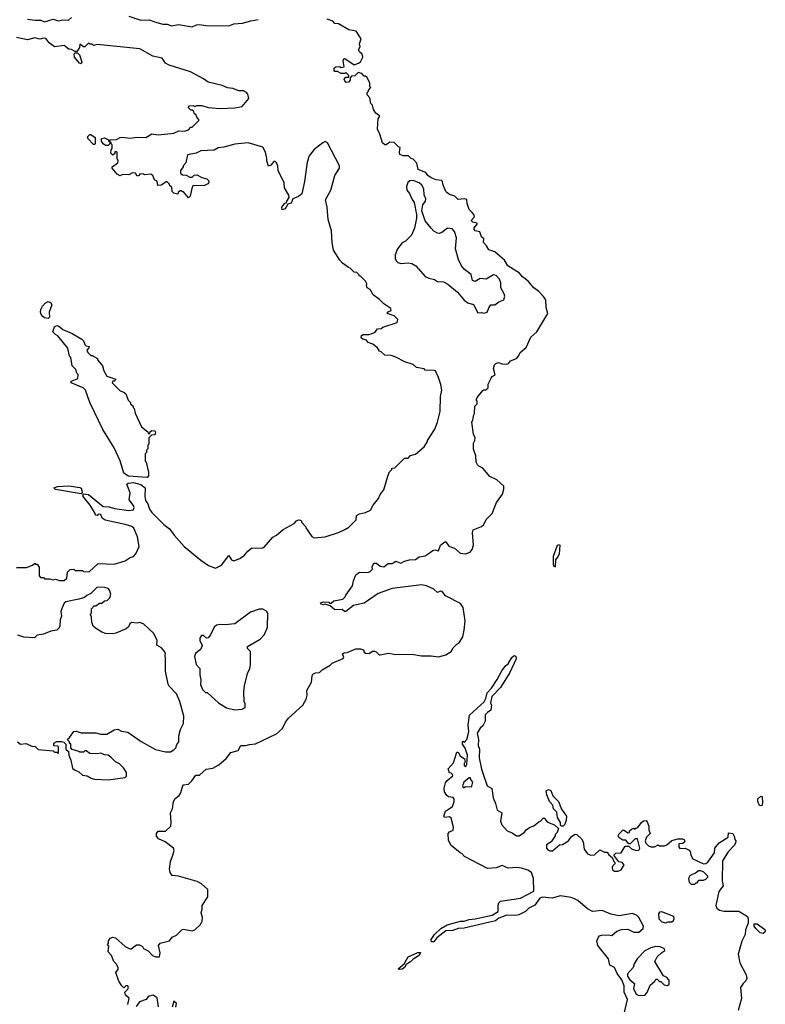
# Model space of a CAD drawing. Extents: x 2386423 to 2568864, y 578392 to 761999.
# Tile 446 of 454: x 2527371 to 2533482, y 717144 to 725212. Entities that reach past the tile are written whole.
import ezdxf

# ---------------------------------------------------------------- set-up
doc = ezdxf.new("R2010")
doc.units = 0

msp = doc.modelspace()

# ---------------------------------------------------------------- linework, layer by layer
at = {"layer": '0CON05XD'}
for points in [[(2527435, 725216.7), (2527497, 725207), (2527543, 725207), (2527575, 725193.8), (2527645, 725216.2), (2527686.4, 725203.6), (2527725, 725210), (2527771.7, 725208.3), (2527795, 725230)], [(2528265, 725241.2), (2528365, 725208), (2528435, 725210), (2528475, 725194.2), (2528545, 725176.2), (2528580, 725175), (2528615, 725162), (2528672.3, 725172.3), (2528785, 725154.2), (2528820.3, 725169.7), (2528845, 725172), (2528895.9, 725164.1), (2529085, 725160), (2529125, 725177.5), (2529196.4, 725183.6), (2529265, 725202.5), (2529325, 725212.5)], [(2531195, 722180), (2531210, 722195), (2531210, 722225), (2531236.4, 722273.6), (2531245, 722287.5), (2531267, 722303), (2531253.3, 722355), (2531262.5, 722385), (2531272.5, 722395), (2531295, 722402.5), (2531325, 722392.5), (2531365, 722390), (2531377.5, 722395), (2531395, 722417.5), (2531442.5, 722435), (2531460, 722455), (2531472.5, 722485), (2531522.5, 722525), (2531559.3, 722610.7), (2531610, 722655), (2531700, 722805), (2531686.4, 722853.6), (2531683.3, 722915), (2531664.2, 722944.2), (2531625.7, 722985.7), (2531585, 723014.3), (2531539.7, 723069.7), (2531492.5, 723105), (2531467.5, 723135), (2531373.3, 723195), (2531345, 723240), (2531307.5, 723275), (2531265, 723308.8), (2531216.7, 723325), (2531198.3, 723358.3), (2531173.3, 723385), (2531176.7, 723415), (2531155, 723432.5), (2531143, 723473), (2531105, 723482), (2531096.7, 723495), (2531096.7, 723505), (2531120, 723535), (2531120, 723545), (2531085, 723552.5), (2531072.5, 723565), (2531097.5, 723595), (2531093.3, 723615), (2531080.8, 723630.8), (2531055, 723657.5), (2531038.8, 723705), (2531035, 723737.5), (2531015, 723743.8), (2530965, 723737.5), (2530937.5, 723765), (2530895, 723778.8), (2530872.5, 723795), (2530863.3, 723805), (2530838.8, 723865), (2530835.9, 723885.9), (2530827.5, 723895), (2530785, 723900), (2530742.5, 723915), (2530716.7, 723935), (2530700.7, 723960.7), (2530636.7, 723985), (2530626.7, 724035), (2530595, 724070), (2530580, 724075), (2530557, 724097), (2530515, 724097.5), (2530487, 724107), (2530483.3, 724125), (2530490, 724165), (2530475, 724170), (2530440, 724205), (2530405, 724207.5), (2530375, 724187.5), (2530365, 724187.5), (2530345, 724202.5), (2530323.3, 724275), (2530303.3, 724315), (2530308.3, 724401.7), (2530320, 724415), (2530320, 724425), (2530290, 724445), (2530270, 724475), (2530261.7, 724511.7), (2530250, 724525), (2530241.7, 724571.7), (2530220, 724595), (2530220, 724615), (2530230, 724625), (2530230, 724635), (2530250, 724655), (2530240, 724665), (2530240, 724695), (2530215, 724740), (2530205, 724750), (2530195, 724750), (2530175, 724770), (2530145, 724780), (2530118.3, 724751.7), (2530091.7, 724748.3), (2530080, 724735), (2530080, 724715), (2530065, 724700), (2530048.3, 724698.3), (2530035, 724710), (2530030, 724725), (2530045, 724740), (2530068.3, 724741.7), (2530070, 724755), (2530045, 724780), (2530035, 724770), (2530005, 724770), (2529977, 724787), (2529955, 724787.5), (2529947.5, 724795), (2529947.5, 724815), (2529963.6, 724826.4), (2529995, 724827.5), (2530005, 724820), (2530030, 724825), (2530022.5, 724875), (2530028.3, 724891.7), (2530035, 724892.5), (2530113, 724843), (2530147.5, 724855), (2530165, 724867.5), (2530182.5, 724905), (2530178.3, 724928.3), (2530157, 724947), (2530147.5, 724965), (2530161.7, 724988.3), (2530157.5, 725015), (2530170, 725055), (2530128.3, 725118.3), (2530068.3, 725128.3), (2529985, 725177.5), (2529955, 725180), (2529938.3, 725198.3), (2529890, 725215)], [(2530768.3, 722338.3), (2530695, 722340), (2530685, 722350), (2530623, 722363), (2530595, 722387.5), (2530528.3, 722408.3), (2530455, 722447.5), (2530415, 722460), (2530365, 722462.5), (2530335, 722490), (2530320, 722495), (2530303, 722523), (2530265, 722552.5), (2530228, 722568), (2530212.5, 722585), (2530182.9, 722592.9), (2530171.2, 722605), (2530173.8, 722625), (2530185, 722632), (2530236.4, 722633.6), (2530281.7, 722648.3), (2530305, 722680), (2530335, 722682.5), (2530348.3, 722691.7), (2530465, 722730), (2530470, 722755), (2530440, 722785), (2530382.5, 722805), (2530391.7, 722818.3), (2530415, 722830), (2530412.5, 722845), (2530355, 722882.5), (2530319.3, 722919.3), (2530267, 722957), (2530245, 723000), (2530220, 723015), (2530212.5, 723035), (2530217, 723047), (2530205, 723070), (2530165, 723110), (2530155, 723110), (2530150, 723125), (2530135, 723140), (2530113, 723143), (2530080, 723175), (2530065, 723180), (2530017, 723217), (2529995, 723240), (2529943, 723323), (2529932.5, 723385), (2529927, 723483), (2529900, 723575), (2529892.5, 723675), (2529877.5, 723735), (2529920, 723815), (2529953.3, 723935), (2529972.5, 723965), (2529992.5, 723995), (2529992.5, 724015), (2529893, 724203), (2529875, 724212.5), (2529855, 724202.5), (2529785, 724147.5), (2529743.8, 724095), (2529726.2, 724045), (2529706.7, 723885), (2529682.5, 723785), (2529657, 723763), (2529610, 723745), (2529595, 723707.5), (2529570, 723700), (2529547.7, 723662.3), (2529522.5, 723652.5), (2529520, 723675), (2529545, 723707.5), (2529558.3, 723711.7), (2529560, 723725), (2529580, 723755), (2529576.7, 723775), (2529542.5, 723835), (2529537.5, 723875), (2529490, 723975), (2529487.5, 724015), (2529475, 724040), (2529465, 724050), (2529455, 724050), (2529429.3, 724020.7), (2529411.7, 724011.7), (2529396.2, 724055), (2529398, 724075), (2529386.8, 724126.8), (2529365, 724166.7), (2529245, 724203.3), (2529135, 724192), (2529045, 724165.8), (2528997.7, 724162.3), (2528965, 724143.8), (2528855, 724136), (2528818.3, 724118.3), (2528747, 724103), (2528731.7, 724038.3), (2528710, 724015), (2528710, 724005), (2528690, 723975), (2528690, 723955), (2528705, 723940), (2528735, 723937.5), (2528765, 723920), (2528785, 723920), (2528801.7, 723938.3), (2528821.7, 723941.7), (2528865, 723917.5), (2528905, 723906.7), (2528917.5, 723895), (2528921.7, 723878.3), (2528913, 723867), (2528886.4, 723853.6), (2528790.7, 723849.3), (2528780.7, 723829.3), (2528767.5, 723765), (2528755, 723752.5), (2528715, 723800), (2528705, 723800), (2528695, 723810), (2528685, 723810), (2528670, 723795), (2528667, 723783), (2528635, 723790), (2528620, 723805), (2528618.3, 723838.3), (2528601.7, 723851.7), (2528600, 723865), (2528577, 723887), (2528530, 723855), (2528503, 723853), (2528498.3, 723888.3), (2528475, 723900), (2528462.5, 723935), (2528446.4, 723946.4), (2528395, 723940), (2528387, 723947), (2528355, 723950), (2528350, 723935), (2528335, 723930), (2528320, 723955), (2528295, 723957.5), (2528265, 723940), (2528215, 723942.5), (2528195, 723932.5), (2528170, 723945), (2528130, 723995), (2528130, 724005), (2528175, 724040), (2528177.5, 724055), (2528170, 724075), (2528170, 724125), (2528165, 724130), (2528151.7, 724128.3), (2528150, 724115), (2528135, 724102.5), (2528118.3, 724118.3), (2528120, 724145), (2528130, 724155), (2528130, 724185), (2528120, 724195), (2528120, 724205), (2528110, 724210), (2528111.7, 724228.3), (2528165, 724230), (2528194.2, 724245.8), (2528215, 724248.8), (2528275, 724240), (2528335, 724250), (2528405, 724246.7), (2528455, 724276.7), (2528505, 724267.5), (2528635, 724282.5), (2528675, 724300), (2528721.7, 724298.3), (2528755, 724310), (2528775, 724330), (2528785, 724330), (2528840, 724385), (2528840, 724395), (2528821.7, 724411.7), (2528818.3, 724428.3), (2528801.7, 724441.7), (2528798.3, 724458.3), (2528785, 724470), (2528775, 724470), (2528751.7, 724491.7), (2528763, 724507), (2528795, 724507.5), (2528805, 724500), (2528825, 724507.5), (2528865, 724507.5), (2528915, 724492.5), (2529015, 724483.3), (2529135, 724490), (2529195, 724500), (2529250, 724565), (2529241.7, 724601.7), (2529230, 724615), (2529205, 724627.5), (2529168.3, 724628.3), (2529117, 724647), (2529073, 724653), (2529031.7, 724671.7), (2528915, 724700), (2528877, 724727), (2528770, 724785), (2528595, 724840), (2528567.5, 724855), (2528540, 724895), (2528462.3, 724912.3), (2528355, 724972.5), (2528005, 725007.5), (2527975, 725000), (2527965, 725010), (2527945, 725010), (2527935, 725020), (2527905, 724990), (2527895, 724990), (2527865, 725010), (2527860, 724985), (2527847, 724963), (2527838.3, 724951.7), (2527825, 724950), (2527795, 724967.5), (2527775, 724970), (2527735, 724998.8), (2527655, 724990), (2527612.3, 725022.3), (2527596.7, 725045), (2527585, 725056.2), (2527565, 725060), (2527535, 725052.5), (2527495, 725063.3), (2527435, 725046.7), (2527345, 725066.7)], [(2527875, 724850), (2527860, 724855), (2527820, 724905), (2527818.3, 724931.7), (2527825, 724940), (2527845, 724940), (2527860, 724925), (2527880, 724865), (2527875, 724850)], [(2527985, 724190), (2527975, 724190), (2527928.3, 724238.3), (2527930, 724255), (2527945, 724270), (2527955, 724270), (2527990, 724245), (2527990, 724195), (2527985, 724190)], [(2528095, 724180), (2528075, 724180), (2528054.1, 724194.1), (2528042.5, 724215), (2528041.7, 724238.3), (2528065, 724242.5), (2528098.3, 724228.3), (2528100, 724215), (2528110, 724210), (2528110, 724195), (2528095, 724180)], [(2531175, 722806.7), (2531195, 722812.5), (2531205, 722820), (2531215, 722850), (2531232.5, 722875), (2531265, 722876.7), (2531299.3, 722900.7), (2531340, 722915), (2531347.5, 722945), (2531342.5, 722965), (2531313.8, 723015), (2531313.8, 723055), (2531303.8, 723085), (2531276, 723115), (2531255, 723120), (2531195, 723086), (2531145, 723091.2), (2531105, 723067.5), (2531083.6, 723073.6), (2531071.2, 723125), (2531017.5, 723165), (2530993.3, 723195), (2530967.7, 723247.7), (2530944, 723335), (2530951.2, 723425), (2530935, 723477.5), (2530915, 723496.7), (2530877, 723503), (2530830.7, 723469.3), (2530809.3, 723460.7), (2530795, 723462.5), (2530765, 723480), (2530742.3, 723502.3), (2530693.9, 723563.9), (2530667.5, 723645), (2530676.2, 723695), (2530697.5, 723725), (2530700, 723745), (2530686.3, 723776.3), (2530682.5, 723825), (2530666.7, 723855), (2530645, 723875.4), (2530595.8, 723894.2), (2530569.1, 723890.9), (2530551.9, 723878.1), (2530542, 723845), (2530544, 723815), (2530566.4, 723786.4), (2530588.6, 723738.6), (2530603.8, 723715), (2530622.5, 723615), (2530622.5, 723585), (2530606.4, 723503.6), (2530582.5, 723445), (2530533, 723397), (2530507, 723383), (2530466.4, 723333.6), (2530448.8, 723285), (2530448.8, 723255), (2530456.4, 723236.4), (2530471.7, 723221.7), (2530495, 723213.3), (2530555, 723220), (2530585, 723213.3), (2530617.5, 723195), (2530695, 723107.5), (2530725, 723092.5), (2530771.7, 723081.7), (2530795, 723067.5), (2530845, 723062.5), (2530880, 723045), (2530959.3, 722979.3), (2531013.6, 722913.6), (2531045, 722892.5), (2531089.3, 722879.3), (2531125, 722810), (2531155, 722812.5), (2531175, 722806.7)], [(2527605, 722764.3), (2527575, 722770), (2527560.3, 722780.3), (2527547.8, 722795), (2527541.5, 722815), (2527544, 722836), (2527558.1, 722865), (2527580.6, 722889.4), (2527605, 722904), (2527624.4, 722894.4), (2527634.3, 722875), (2527611.5, 722815), (2527614.2, 722775), (2527605, 722764.3)], [(2528415, 721460), (2528262.7, 721472.7), (2528223.3, 721495), (2528195, 721597.5), (2528145, 721702.5), (2528053.3, 721855), (2527946.7, 722075), (2527910, 722175), (2527890, 722195), (2527792.5, 722235), (2527790, 722245), (2527795, 722250), (2527848.3, 722271.7), (2527850, 722305), (2527840, 722315), (2527830, 722345), (2527800, 722375), (2527790, 722445), (2527780, 722455), (2527765, 722520), (2527685, 722622.5), (2527663.6, 722633.6), (2527642.5, 722655), (2527656, 722695), (2527675, 722705.6), (2527691.1, 722701.1), (2527725, 722674), (2527800.7, 722640.7), (2527880, 722595), (2527895, 722580), (2527905, 722550), (2527915, 722540), (2527940, 722535), (2527938.3, 722521.7), (2527922.5, 722505), (2527930, 722485), (2527955, 722460), (2527965, 722460), (2528010, 722435), (2528010, 722425), (2528050, 722375), (2528060, 722335), (2528085, 722290), (2528160, 722265), (2528145, 722250), (2528135, 722250), (2528130, 722235), (2528195, 722170), (2528225, 722160), (2528240, 722145), (2528260, 722095), (2528280, 722075), (2528280, 722065), (2528300, 722045), (2528300, 722035), (2528310, 722025), (2528318.3, 721988.3), (2528370, 721875), (2528420, 721835), (2528425, 721820), (2528438.3, 721821.7), (2528440, 721835), (2528455, 721846.7), (2528475, 721843.3), (2528483.3, 721835), (2528482.5, 721817.5), (2528475, 721810), (2528452.5, 721807.5), (2528430, 721785), (2528430, 721735), (2528420, 721725), (2528420, 721695), (2528410, 721685), (2528410, 721665), (2528400, 721655), (2528400, 721595), (2528407, 721587), (2528427.5, 721505), (2528427, 721473), (2528415, 721460)], [(2527345, 720722.5), (2527426.4, 720723.6), (2527477, 720743), (2527495, 720760), (2527501.7, 720751.7), (2527515, 720750), (2527530, 720725), (2527530, 720655), (2527541.7, 720641.7), (2527565, 720640), (2527575, 720630), (2527615, 720630), (2527645, 720622.5), (2527665, 720627.5), (2527697, 720617), (2527735, 720616.7), (2527756.7, 720635), (2527762.5, 720685), (2527785, 720707.5), (2527815, 720710), (2527825, 720700), (2527885, 720700), (2527895, 720690), (2527941.7, 720688.3), (2528013.6, 720756.4), (2528145, 720751.2), (2528235, 720778.8), (2528276.1, 720803.9), (2528305, 720813.3), (2528323.3, 720835), (2528350, 720895), (2528336.7, 720975), (2528307.5, 721045), (2528289.1, 721059.1), (2528236.7, 721075), (2528070.6, 721110.6), (2528047.5, 721127.5), (2528035, 721157.5), (2528015, 721160), (2528005, 721150), (2527991.7, 721151.7), (2527990, 721165), (2527947.5, 721235), (2527890, 721305), (2527892.5, 721327.5), (2527935, 721320), (2528054, 721224), (2528105, 721220.9), (2528147.7, 721207.7), (2528265, 721190), (2528304.6, 721195.4), (2528309.3, 721215), (2528305, 721230.8), (2528268.3, 721278.3), (2528275.8, 721335.8), (2528250, 721405), (2528260, 721415), (2528305, 721420), (2528365, 721403.8), (2528400, 721375), (2528397.5, 721305), (2528403, 721273), (2528420, 721245), (2528435, 721200), (2528453.6, 721173.6), (2528552.5, 721075), (2528599.3, 721039.3), (2528637, 720987), (2528720, 720895), (2528855, 720782.5), (2528919.3, 720739.3), (2528975, 720716.7), (2529025, 720743.3), (2529085, 720822.5), (2529107, 720787), (2529125, 720777.5), (2529175, 720796.7), (2529215, 720823.3), (2529242.3, 720857.7), (2529275, 720883.3), (2529355, 720882.5), (2529375, 720890), (2529447, 720973), (2529475, 720987.5), (2529530, 721035), (2529620, 721085), (2529640, 721105), (2529655, 721112.5), (2529671.7, 721111.7), (2529680, 721105), (2529680, 721095), (2529715, 721060), (2529717.5, 721047.5), (2529765, 720977.5), (2529785, 720967.5), (2529875, 720973.3), (2529985, 721010), (2530036.1, 721033.9), (2530067.5, 721055), (2530130, 721115), (2530130.7, 721149.3), (2530155, 721162.5), (2530205, 721173.3), (2530245.9, 721194.1), (2530267.5, 721235), (2530312.5, 721287.5), (2530325, 721320), (2530355, 721360), (2530388.3, 721471.7), (2530403, 721507), (2530420, 721525), (2530421.7, 721538.3), (2530445, 721540), (2530525, 721620), (2530555, 721620), (2530575, 721640), (2530615, 721652.5), (2530685, 721712.5), (2530712.5, 721755), (2530712.5, 721765), (2530773.6, 721856.4), (2530796.7, 721915), (2530818.3, 722001.7), (2530820, 722125), (2530830, 722175), (2530823, 722223), (2530805, 722280), (2530780, 722335), (2530768.3, 722338.3)], [(2528257, 717143), (2528267.5, 717195), (2528239.3, 717219.3), (2528232.5, 717245), (2528257.5, 717267.5), (2528262.5, 717285), (2528256.4, 717296.4), (2528240, 717295), (2528225, 717280), (2528207.5, 717295), (2528184.1, 717334.1), (2528160, 717405), (2528177, 717433), (2528177.5, 717445), (2528162.5, 717475), (2528142.5, 717495), (2528122.5, 717545), (2528097.5, 717575), (2528101.7, 717621.7), (2528090, 717635), (2528100, 717645), (2528100, 717665), (2528113.8, 717686.2), (2528135, 717693.3), (2528155, 717690), (2528235, 717617.5), (2528275, 717600), (2528285, 717600), (2528328.3, 717631.7), (2528351.7, 717631.7), (2528376.7, 717616.7), (2528385, 717602.5), (2528423, 717583), (2528460, 717545), (2528485, 717532.5), (2528517.5, 717532.5), (2528522.5, 717565), (2528510, 717625), (2528523.6, 717646.4), (2528600, 717665), (2528620, 717695), (2528655, 717710), (2528702.7, 717757.3), (2528715, 717760), (2528785, 717747.5), (2528806.1, 717753.9), (2528851.7, 717798.3), (2528866.7, 717825), (2528870, 717855), (2528857.5, 717895), (2528867.5, 717925), (2528867.5, 717955), (2528913.3, 718025), (2528913.3, 718085), (2528862.3, 718132.3), (2528825, 718150), (2528673, 718193), (2528620.7, 718200.7), (2528603.6, 718223.6), (2528600, 718255), (2528607.5, 718315), (2528627.5, 718365), (2528637.5, 718405), (2528632.5, 718425), (2528562.5, 718475), (2528509.7, 718499.7), (2528492.5, 718522.5), (2528493.1, 718545), (2528505.9, 718564.1), (2528567, 718563), (2528610, 718605), (2528613.3, 718635), (2528606.4, 718713.6), (2528623.8, 718746.2), (2528631.2, 718805), (2528645, 718830), (2528677.5, 718855), (2528688.8, 718871.2), (2528707.5, 718935), (2528715, 718942.5), (2528755, 718947.5), (2528782.5, 718975), (2528815, 719022.5), (2528845, 719022.5), (2528899.3, 719070.7), (2528955, 719080), (2529003, 719107), (2529063, 719157), (2529102.7, 719207.3), (2529162.5, 719225), (2529182.5, 719265), (2529225, 719264.2), (2529255, 719274.2), (2529305, 719278.6), (2529475, 719360), (2529525.8, 719404.2), (2529549.2, 719455), (2529575, 719490), (2529692.5, 719595), (2529718.8, 719645), (2529726.4, 719676.4), (2529723.3, 719715), (2529762.5, 719785), (2529767.5, 719835), (2529775, 719850), (2529795, 719860), (2529828.3, 719861.7), (2529850, 719885), (2529915, 719922.5), (2529931.7, 719938.3), (2530023, 719977), (2530026.7, 719985), (2530017.5, 720015), (2530030, 720025), (2530055, 720027.5), (2530125, 720055.8), (2530165, 720056.2), (2530188.3, 720048.3), (2530195, 720030), (2530205, 720022.5), (2530235, 720017.5), (2530263, 720037), (2530278.3, 720038.3), (2530293.6, 720033.6), (2530317.5, 720007.5), (2530325, 720006.7), (2530395, 720022), (2530455, 720011.2), (2530585, 720012.5), (2530665, 720000), (2530745, 720000), (2530805, 719991.2), (2530865, 720006.7), (2530907.5, 720035), (2530923.6, 720066.4), (2530953.6, 720096.4), (2530973, 720107), (2531002.5, 720155), (2531015, 720210), (2531021.9, 720285), (2531005.4, 720395.4), (2530985, 720427.5), (2530860.8, 720490.8), (2530835, 720526.7), (2530821.2, 720528.8), (2530795, 720518), (2530766, 720545), (2530705, 720572.2), (2530665, 720581.1), (2530425, 720550), (2530309.2, 720510.8), (2530195, 720430), (2530108.3, 720411.7), (2530043, 720363), (2530033, 720363), (2530015, 720380), (2529955, 720377.5), (2529915, 720410), (2529875, 720422.5), (2529855, 720416.7), (2529842.3, 720422.3), (2529837.5, 720435), (2529863, 720443), (2529905, 720440), (2529911.7, 720431.7), (2529925, 720430), (2529945, 720450), (2530020, 720465), (2530038.3, 720481.7), (2530043, 720497), (2530097.7, 720572.3), (2530106.1, 720613.9), (2530125, 720662.5), (2530155, 720686.2), (2530225, 720683.3), (2530245, 720690), (2530261.7, 720708.3), (2530260.7, 720729.3), (2530275, 720757.5), (2530295, 720757.5), (2530325, 720733.3), (2530355, 720730), (2530390, 720755), (2530425, 720756.7), (2530455, 720776.2), (2530495, 720760), (2530525, 720776.2), (2530565, 720786.2), (2530615, 720787.5), (2530645, 720810), (2530695, 720817.5), (2530710.7, 720829.3), (2530758.3, 720861.7), (2530775, 720866.7), (2530805, 720860), (2530821.2, 720905), (2530855, 720933.3), (2530865, 720932.5), (2530889.3, 720899.3), (2530935, 720882.5), (2530981.2, 720841.2), (2531025, 720835.8), (2531062.4, 720847.6), (2531080.3, 720869.7), (2531091.9, 720905), (2531082.6, 721007.4), (2531088.8, 721031.2), (2531155, 721058.8), (2531175.8, 721074.2), (2531195, 721117.5), (2531243.3, 721165), (2531278.6, 721255), (2531327.5, 721325), (2531338.8, 721365), (2531338.3, 721388.3), (2531280.7, 721440.7), (2531225, 721467.5), (2531167.7, 721537.7), (2531135, 721552.5), (2531122.5, 721565), (2531111.2, 721585), (2531109.3, 721639.3), (2531091.7, 721691.7), (2531089.3, 721740.7), (2531102.5, 721765), (2531103.3, 721785), (2531090, 721815), (2531077.5, 721915), (2531086.4, 721933.6), (2531092.5, 721975), (2531100, 721985), (2531102.5, 722045), (2531120, 722065), (2531120, 722085), (2531112.5, 722095), (2531120, 722115), (2531167, 722173), (2531175, 722180), (2531195, 722180)], [(2527875, 721327.5), (2527663.6, 721363.6), (2527650, 721375), (2527685, 721386.7), (2527775, 721391.2), (2527865, 721380), (2527873.6, 721373.6), (2527880, 721355), (2527882.5, 721335), (2527875, 721327.5)], [(2531755, 720726.2), (2531746, 720745), (2531745.6, 720815), (2531780, 720905), (2531795, 720910.6), (2531799.5, 720905), (2531791.9, 720835), (2531785.5, 720815), (2531762.5, 720785), (2531760.8, 720735), (2531755, 720726.2)], [(2527352.5, 719295), (2527377, 719277), (2527425, 719280), (2527475, 719257.5), (2527495, 719260), (2527523, 719233), (2527645, 719220), (2527655, 719210), (2527675, 719210), (2527685, 719200), (2527690, 719205), (2527690, 719255), (2527685, 719260), (2527651.7, 719261.7), (2527650, 719285), (2527675, 719297.5), (2527715, 719297.5), (2527731.7, 719291.7), (2527750, 719275), (2527750, 719235), (2527770, 719215), (2527772.5, 719185), (2527790, 719145), (2527805, 719080), (2527820, 719065), (2527855, 719050), (2527885, 719022.5), (2527925, 719017.5), (2527956.4, 718996.4), (2527985, 718990), (2528095, 718983.3), (2528235, 719002.5), (2528247, 719013), (2528247.5, 719045), (2528223, 719083), (2528190, 719115), (2528155, 719130), (2528119.3, 719169.3), (2528095, 719186.7), (2528065, 719187.5), (2528035, 719202.5), (2528005, 719197.5), (2527945, 719200), (2527915, 719220), (2527905, 719220), (2527895, 719210), (2527865, 719210), (2527857, 719217), (2527801.7, 719231.7), (2527790, 719245), (2527790, 719275), (2527780, 719285), (2527780, 719295), (2527760, 719315), (2527779.3, 719330.7), (2527815, 719380), (2527835, 719382.5), (2527875, 719370), (2527995, 719370), (2528035, 719357.5), (2528085, 719356.7), (2528145, 719393.3), (2528175, 719397.5), (2528205, 719382.5), (2528257.5, 719375), (2528366.4, 719296.4), (2528485, 719231.2), (2528566.7, 719213.3), (2528605.8, 719214.2), (2528635, 719228.8), (2528651.2, 719245), (2528658.3, 719271.7), (2528675.8, 719295), (2528676.2, 719343.8), (2528688.8, 719395), (2528713.3, 719445), (2528717.5, 719505), (2528682.5, 719625), (2528657, 719687), (2528595, 719750), (2528588.3, 719768.3), (2528566.7, 719875), (2528567.5, 719975), (2528562.5, 720005), (2528567.5, 720015), (2528561.7, 720031.7), (2528532.5, 720065), (2528496.4, 720086.4), (2528497, 720127), (2528467.5, 720185), (2528388.3, 720258.3), (2528355, 720272.5), (2528335, 720267.5), (2528288.3, 720271.7), (2528275, 720262.5), (2528262.3, 720237.7), (2528245, 720221.2), (2528160, 720185), (2528135, 720180), (2528075, 720183.3), (2528045, 720193.3), (2527992.5, 720225), (2527973.9, 720243.9), (2527962.5, 720275), (2527960, 720315), (2527952.5, 720335), (2527960, 720355), (2527960, 720385), (2527981.7, 720408.3), (2527995, 720410), (2528025, 720430), (2528045, 720430), (2528065, 720450), (2528088.3, 720451.7), (2528110, 720475), (2528117.5, 720505), (2528107, 720537), (2528095, 720550), (2528069.3, 720559.3), (2528005, 720562.5), (2527955, 720510), (2527920, 720495), (2527901.7, 720478.3), (2527855, 720462.5), (2527748.3, 720441.7), (2527735, 720430), (2527718.3, 720391.7), (2527708.3, 720361.7), (2527712.5, 720325), (2527702.5, 720295), (2527700, 720245), (2527695, 720230), (2527675, 720210), (2527625, 720202.5), (2527565, 720177.5), (2527515, 720167.5), (2527491.7, 720148.3), (2527405, 720152.5), (2527355, 720167.5)], [(2529135, 719557.5), (2529195, 719562.5), (2529220, 719575), (2529220, 719605), (2529210, 719625), (2529207.5, 719705), (2529212.5, 719755), (2529237.5, 719855), (2529257.5, 719895), (2529262.5, 719925), (2529262.5, 720035), (2529239.3, 720059.3), (2529237.5, 720075), (2529343, 720137), (2529377.5, 720175), (2529402.5, 720235), (2529403.8, 720345), (2529393.3, 720365), (2529365, 720381.2), (2529335, 720381.2), (2529262.3, 720357.7), (2529135, 720262.5), (2529055, 720252.5), (2529017, 720257), (2528985, 720250), (2528965, 720233.3), (2528935, 720172.5), (2528915, 720146.7), (2528903, 720143), (2528877, 720167), (2528860, 720165), (2528847.5, 720145), (2528847.5, 720125), (2528867.5, 720085), (2528857, 720053), (2528812.3, 720017.7), (2528802.5, 719995), (2528818.3, 719928.3), (2528847, 719897), (2528846.7, 719845), (2528856.4, 719803.6), (2528853.3, 719765), (2528870, 719725), (2528881.7, 719711.7), (2528895, 719700), (2528908.3, 719698.3), (2529000, 719615), (2529065, 719572.5), (2529135, 719557.5)], [(2532326.2, 717065), (2532353.3, 717185), (2532326.7, 717245), (2532326.2, 717295), (2532307.5, 717345), (2532267.7, 717397.7), (2532246.7, 717445), (2532207.5, 717465), (2532197.5, 717517.5), (2532108.8, 717625), (2532101.2, 717665), (2532115, 717693.3), (2532124, 717706), (2532139.3, 717710.7), (2532195, 717713.3), (2532225, 717707.5), (2532265.9, 717744.1), (2532305, 717758), (2532355, 717759.2), (2532404.4, 717734.4), (2532446.7, 717735), (2532480, 717765), (2532483.3, 717785), (2532446, 717855), (2532426, 717875), (2532395, 717887.3), (2532285, 717868.9), (2532215, 717883.1), (2532145, 717914.3), (2532065, 717906), (2532025, 717926.2), (2531945, 717994.4), (2531919.2, 718009.2), (2531890.2, 718020.2), (2531805, 718033.1), (2531735, 718014.2), (2531655, 718022.5), (2531635, 718013.8), (2531594.1, 717955.9), (2531545, 717931.2), (2531516.7, 717905), (2531462.6, 717877.4), (2531435, 717870.8), (2531365, 717874.4), (2531299.4, 717850.6), (2531271.7, 717828.3), (2531225, 717816.7), (2531015, 717769.4), (2530965, 717765.6), (2530922.1, 717747.9), (2530865, 717747.5), (2530790.3, 717689.7), (2530765, 717656), (2530746.4, 717656.4), (2530743.8, 717675), (2530772, 717715), (2530823.6, 717766.4), (2530874.5, 717795.5), (2530985, 717824.3), (2531015, 717825.8), (2531055, 717840), (2531105, 717844.4), (2531245, 717874.4), (2531292.5, 717905), (2531293.6, 717956.4), (2531298, 717975), (2531311.7, 717988.3), (2531475, 718014.2), (2531585, 718072.5), (2531582.5, 718175), (2531565.8, 718225), (2531535, 718244), (2531485, 718260), (2531445, 718264.3), (2531375, 718259.4), (2531325, 718282.5), (2531277.6, 718262.4), (2531205, 718258), (2531017.5, 718355), (2530995, 718380), (2530980, 718385), (2530907.5, 718445), (2530886.4, 718486.4), (2530882.5, 718545), (2530893, 718557), (2530925, 718570), (2530926.4, 718596.4), (2530908.3, 718668.3), (2530895, 718680), (2530853.6, 718673.6), (2530847.5, 718685), (2530862.3, 718727.7), (2530917.5, 718765), (2530932.5, 718805), (2530932.5, 718825), (2530925, 718837.5), (2530885, 718843.3), (2530872.5, 718855), (2530853.3, 718885), (2530851.2, 718915), (2530862.3, 718957.7), (2530875, 718977.5), (2530920, 719015), (2530918.3, 719028.3), (2530908.3, 719038.3), (2530895, 719040), (2530883.8, 719075), (2530927, 719123), (2530955, 719210), (2530965, 719210), (2530980.7, 719180.7), (2531016.7, 719156.7), (2531022.5, 719135), (2531013.6, 719116.4), (2531015, 719100), (2531025, 719090), (2531035, 719110), (2531042, 719185), (2531023.6, 719243.6), (2531000, 719275), (2531000, 719295), (2531005, 719300), (2531015, 719290), (2531035.6, 719314.4), (2531053, 719377), (2531048.2, 719435), (2531057.1, 719512.9), (2531177.3, 719622.7), (2531190.8, 719649.2), (2531202.7, 719697.3), (2531237.8, 719735), (2531285.3, 719804.7), (2531323.1, 719876.9), (2531353.3, 719916.7), (2531375.3, 719934.7), (2531405.6, 719985), (2531425, 720001.5), (2531438.1, 719998.1), (2531440.9, 719975), (2531387.6, 719862.4), (2531310.7, 719739.3), (2531240, 719665), (2531230, 719615), (2531237.5, 719595), (2531232.5, 719555), (2531204.1, 719535.9), (2531186.7, 719515), (2531187, 719463), (2531167.5, 719425), (2531145, 719407.5), (2531120.8, 719365), (2531130.8, 719315), (2531128.8, 719265), (2531138.8, 719235), (2531136.7, 719165), (2531155, 719070), (2531165, 719047.5), (2531203.8, 718935), (2531241.7, 718911.7), (2531251.2, 718835), (2531270.5, 718790.5), (2531283.8, 718735), (2531322.5, 718712.5), (2531313.3, 718645), (2531323.8, 718615), (2531365.9, 718565.9), (2531408.3, 718548.3), (2531444.2, 718524.2), (2531465, 718525.8), (2531507.5, 718555), (2531525, 718577.5), (2531555, 718596.7), (2531585, 718606.7), (2531625, 718640), (2531640, 718645), (2531661.7, 718668.3), (2531675, 718670), (2531680, 718655), (2531697, 718637), (2531754.2, 718614.2), (2531787.5, 718585), (2531777, 718553), (2531760, 718535), (2531760, 718525), (2531726.7, 718475), (2531689.3, 718450.7), (2531690, 718425), (2531699.7, 718409.7), (2531715, 718400.8), (2531738.3, 718401.7), (2531795, 718451.2), (2531820, 718455), (2531870, 718485), (2531895, 718520), (2531925, 718537.5), (2531937, 718537), (2531975, 718500), (2531990, 718475), (2531998.8, 718415), (2532025, 718376.2), (2532053.6, 718366.4), (2532081.7, 718368.3), (2532125, 718410), (2532165, 718390), (2532185, 718390), (2532200, 718370), (2532228.3, 718348.3), (2532240, 718315), (2532250, 718305), (2532250, 718295), (2532231.7, 718278.3), (2532226.7, 718265), (2532231.2, 718245), (2532245, 718234), (2532276.4, 718236.4), (2532300, 718245), (2532326.7, 718286.7), (2532310, 718305), (2532281.7, 718311.7), (2532240, 718365), (2532258.3, 718381.7), (2532300, 718385), (2532335, 718440), (2532365, 718440), (2532385, 718417.5), (2532425, 718403.3), (2532445, 718407.5), (2532453.3, 718425), (2532435, 718500), (2532415, 718500), (2532375, 718460), (2532365, 718460), (2532338.3, 718488.3), (2532315, 718490), (2532280.7, 718510.7), (2532277.5, 718525), (2532285, 718540), (2532315, 718570), (2532325, 718570), (2532355, 718550), (2532368.3, 718551.7), (2532370, 718565), (2532385, 718580), (2532405, 718587.5), (2532415, 718580), (2532421.7, 718588.3), (2532438.3, 718591.7), (2532467.5, 718635), (2532483, 718647), (2532505, 718650), (2532515, 718640), (2532527.5, 718605), (2532527.5, 718575), (2532540, 718545), (2532507.5, 718515), (2532496.7, 718485), (2532503.3, 718465), (2532525, 718443.3), (2532545, 718433.3), (2532575, 718433.3), (2532605, 718450), (2532615, 718442.5), (2532656.1, 718443.9), (2532675, 718450), (2532715, 718486.7), (2532765, 718500), (2532805, 718500), (2532817.5, 718495), (2532822.5, 718475), (2532807, 718463), (2532775, 718460), (2532772.5, 718435), (2532781.7, 718421.7), (2532825, 718422.5), (2532857, 718407), (2532867, 718397), (2532873.3, 718365), (2532887.5, 718335), (2532975, 718296.2), (2532995, 718298.8), (2533010.5, 718309.5), (2533066.7, 718385), (2533067.5, 718425), (2533105, 718467.5), (2533177.5, 718515), (2533181.7, 718548.3), (2533215, 718542.5), (2533228.3, 718521.7)], [(2531015, 718920), (2531025, 718930), (2531075, 718927.5), (2531078.3, 718931.7), (2531085.8, 718965), (2531067.5, 718985), (2531065, 719000), (2531055, 719000), (2531012.5, 718965), (2531000, 718935), (2531005, 718920), (2531015, 718920)], [(2531813, 718603), (2531803, 718613), (2531802.5, 718635), (2531778.8, 718675), (2531775, 718720), (2531747.5, 718745), (2531740, 718775), (2531713.3, 718805), (2531690.5, 718860.5), (2531686.2, 718893.8), (2531705, 718903.8), (2531725, 718897.5), (2531741.9, 718851.9), (2531786.1, 718806.1), (2531812.9, 718742.9), (2531854, 718685), (2531850, 718650), (2531836.1, 718613.9), (2531825, 718603.3), (2531813, 718603)], [(2533455, 718770), (2533433.6, 718773.6), (2533420, 718805), (2533421.7, 718828.3), (2533445, 718850), (2533457.5, 718847.5), (2533460, 718795), (2533455, 718770)], [(2533228.3, 718521.7), (2533232.5, 718495), (2533240, 718485), (2533237.5, 718465), (2533227.5, 718445), (2533177.5, 718395), (2533130.7, 718319.3), (2533127.5, 718155), (2533136.7, 718115), (2533101.2, 718068.8), (2533077.5, 717955), (2533085, 717932.5), (2533106.1, 717916.1), (2533145, 717906.2), (2533266.4, 717906.4), (2533336.7, 717865), (2533342.5, 717845), (2533341.7, 717808.3), (2533320, 717755), (2533317.5, 717715), (2533289.2, 717660.8), (2533259.5, 717555), (2533273, 717483), (2533326.7, 717385), (2533330, 717355), (2533323.6, 717336.4), (2533300, 717315), (2533278.8, 717281.2), (2533287.3, 717192.7), (2533260, 717095)], [(2532905, 718130), (2532915, 718140), (2532925, 718140), (2532938.3, 718161.7), (2532975, 718162.5), (2532995, 718170), (2533010, 718185), (2533010, 718195), (2532978.3, 718228.3), (2532953, 718237), (2532935, 718237.5), (2532910.7, 718219.3), (2532881.7, 718208.3), (2532863.6, 718196.4), (2532853.6, 718176.4), (2532857.5, 718145), (2532875, 718130), (2532905, 718130)], [(2532665, 717812.5), (2532685, 717820), (2532715, 717820), (2532729.3, 717830.7), (2532736.7, 717845), (2532732.5, 717865), (2532635, 717903.3), (2532615, 717900), (2532607.5, 717885), (2532610, 717845), (2532635, 717820), (2532665, 717812.5)], [(2533465, 717724.2), (2533439.1, 717729.1), (2533404.3, 717764.3), (2533391.2, 717785), (2533390, 717805), (2533415, 717804), (2533477.5, 717757.5), (2533482.5, 717745), (2533479.2, 717735), (2533465, 717724.2)], [(2532445, 717217.5), (2532495, 717220), (2532515, 717240), (2532539.3, 717300.7), (2532576.4, 717333.6), (2532585, 717350), (2532595, 717350), (2532615, 717330), (2532625, 717330), (2532653, 717303), (2532681.7, 717298.3), (2532695, 717310), (2532695, 717342.5), (2532675, 717363.3), (2532646.7, 717376.7), (2532577.5, 717495), (2532597, 717533), (2532635, 717570), (2532660, 717585), (2532655, 717600), (2532620, 717615), (2532585, 717616.7), (2532543, 717607), (2532495, 717582.5), (2532431.7, 717518.3), (2532407.5, 717475), (2532400, 717445), (2532353.3, 717395), (2532353.8, 717375), (2532371.2, 717345), (2532410, 717315), (2532402.5, 717275), (2532425, 717227.5), (2532445, 717217.5)], [(2530485, 717428.8), (2530472.5, 717435), (2530523.1, 717476.9), (2530555, 717534), (2530635, 717570), (2530655, 717570), (2530646.2, 717545), (2530595, 717514.2), (2530575, 717492.9), (2530540, 717470), (2530524, 717445), (2530505, 717431.9), (2530485, 717428.8)], [(2528507.5, 717125), (2528497, 717197), (2528465, 717220), (2528425, 717207.5), (2528407, 717183), (2528354.2, 717165.8), (2528324.4, 717125.6)], [(2528651.7, 717121.7), (2528655, 717150), (2528635, 717170), (2528620, 717120)]]:
    msp.add_lwpolyline(points, dxfattribs=at)

doc.saveas('drawing.dxf')
